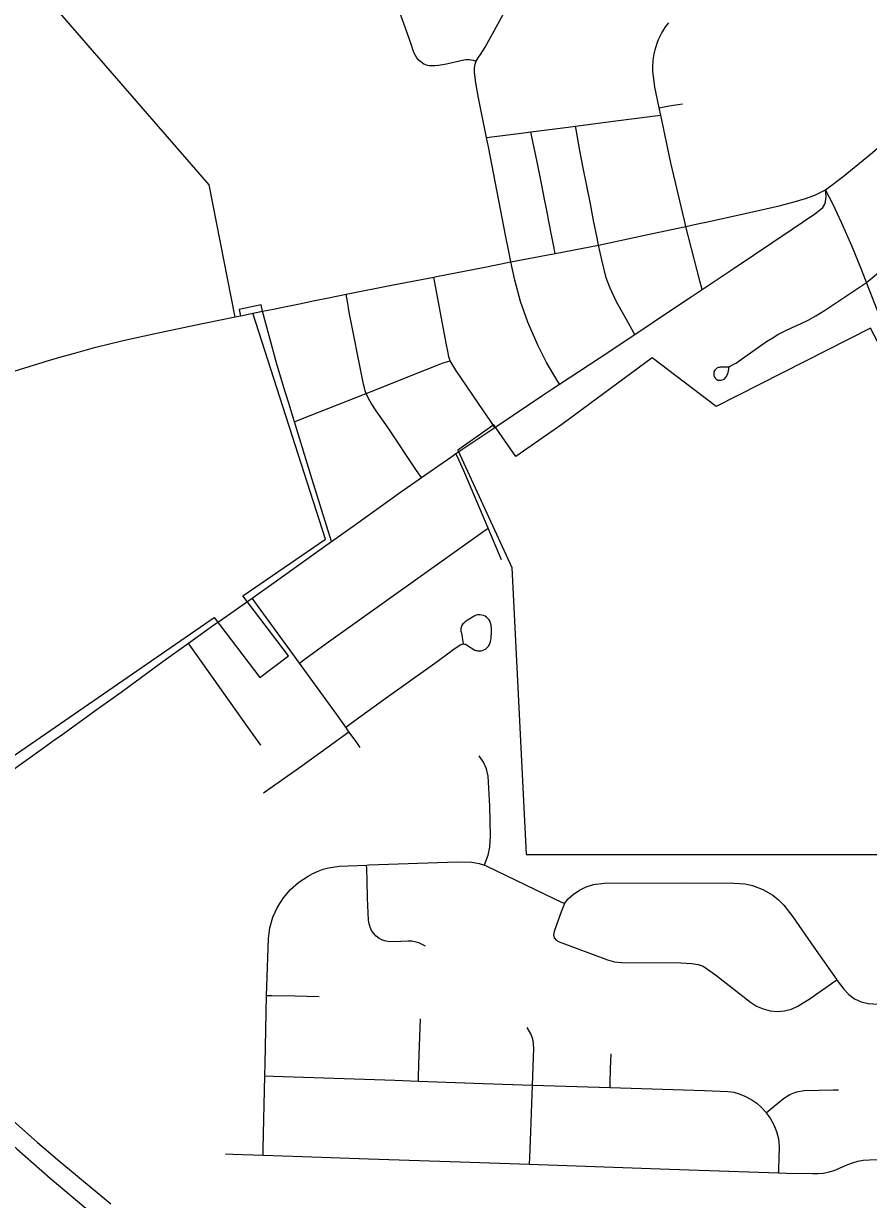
# Model space of a CAD drawing. Extents: x 1597222 to 1925846, y 496284 to 911751.
# Drawn here: x 1698562 to 1702328, y 555136 to 560378 of the extents above; entities that cross this region are included whole.
import ezdxf

# ---------------------------------------------------------------- set-up
doc = ezdxf.new("R2010")
doc.units = 0
for name, color, linetype in [('GM_X_City_Street', 7, 'Continuous'), ('GM_X_Corporation', 7, 'Continuous'), ('GM_X_State_Route', 7, 'Continuous'), ('GM_X_Township_Road', 7, 'Continuous'), ('GM_X_US_Route', 7, 'Continuous')]:
    doc.layers.add(name, color=color, linetype=linetype)

msp = doc.modelspace()

# ---------------------------------------------------------------- linework, layer by layer
at = {"layer": 'GM_X_City_Street'}
for points in [[(1700579.9, 560210.9), (1700588.7, 560226), (1700598.8, 560240.8), (1700618.9, 560273.4), (1700709, 560435.3), (1700839.4, 560662.3), (1700866.8, 560708.1), (1700897.6, 560756.2), (1700926.3, 560801), (1701098.1, 561059.9), (1701114.3, 561087.7), (1701123.3, 561108.8)], [(1700320.5, 560218.3), (1700314, 560225.8), (1700308, 560235.2), (1700302.3, 560246.3), (1700298, 560257.3), (1700290.3, 560281.1), (1700263.9, 560357.8), (1700226.1, 560464.8), (1700214.3, 560511.3), (1700212, 560526.7), (1700211.4, 560533.9), (1700211.4, 560542.5), (1700212, 560551), (1700216.4, 560568.1)], [(1701394.3, 560003), (1701375.6, 560094.9), (1701368.9, 560144.1), (1701366.7, 560164.3), (1701366.2, 560186.9), (1701367.9, 560210.6), (1701370.1, 560225.3), (1701372.8, 560243.5), (1701376.3, 560260.9), (1701380.8, 560275.9), (1701385.9, 560291.4), (1701392.2, 560307.2), (1701406.6, 560337.2), (1701424.1, 560365.6), (1701437.3, 560381.8)], [(1700320.5, 560218.3), (1700338, 560203.9), (1700345.7, 560198.9), (1700353.1, 560195.6), (1700360.5, 560193.3), (1700369, 560191.8), (1700377.5, 560191), (1700395.5, 560191.2), (1700411.1, 560192.6), (1700447.4, 560199), (1700524.1, 560215.9), (1700532.4, 560217.2), (1700541.1, 560218.1), (1700548.9, 560218.1), (1700557.4, 560216.8), (1700566.3, 560214.4), (1700579.9, 560210.9)], [(1700625.4, 559870.5), (1700605.1, 559973.1), (1700589.8, 560047.7), (1700583.2, 560080.4), (1700578.9, 560104.9), (1700576.6, 560124.8), (1700572.4, 560160.7), (1700571.8, 560180.6), (1700574.5, 560197.4), (1700579.9, 560210.9)], [(1701394.3, 560003), (1701440, 560011.1), (1701458.6, 560014.1), (1701478.9, 560017.3), (1701498.4, 560020.3)], [(1701401.6, 559969.1), (1701394.3, 560003)], [(1700823.4, 559895.1), (1700988.9, 559916.4), (1701022.1, 559920.7)], [(1701022.1, 559920.7), (1701201.9, 559944.2), (1701365.8, 559964.7), (1701401.6, 559969.1)], [(1701125, 559390.8), (1701118.4, 559422.9), (1701102.7, 559499.6), (1701088.2, 559573.7), (1701055.2, 559741.7), (1701041.2, 559812.6), (1701030.5, 559870.9), (1701024.7, 559905.2), (1701022.1, 559920.7)], [(1701514.4, 559473.5), (1701508.2, 559500.1), (1701447.4, 559757.1), (1701401.6, 559969.1)], [(1700625.4, 559870.5), (1700660.9, 559874.9), (1700792.2, 559891.4), (1700823.4, 559895.1)], [(1700734.3, 559315.1), (1700723.1, 559370), (1700711.4, 559426.9), (1700633.6, 559828.7), (1700625.4, 559870.5)], [(1700930.9, 559353.2), (1700923.5, 559391.2), (1700920.4, 559406.6), (1700916.1, 559429), (1700910.6, 559456.8), (1700908.3, 559468.4), (1700901.7, 559502.5), (1700896.5, 559529.2), (1700889, 559567.5), (1700885, 559587.9), (1700868.5, 559672), (1700850.2, 559769.4), (1700828.9, 559866), (1700823.4, 559895.1)], [(1701586.1, 559192.4), (1701576.3, 559230.4), (1701564.2, 559277.3), (1701514.4, 559473.5)], [(1702319.5, 559223.2), (1702353.6, 559252.6), (1702504.3, 559382.6), (1702610.4, 559473.8)], [(1701286.1, 558992.6), (1701284.1, 558996.1), (1701248.7, 559058.1), (1701224.8, 559100.8), (1701204, 559138.2), (1701176.2, 559198), (1701159.3, 559244.6), (1701139.3, 559324.5), (1701125, 559390.8)], [(1700950.4, 558770.6), (1700938.7, 558790.5), (1700893, 558867.7), (1700872, 558908.4), (1700855.4, 558940.8), (1700810.2, 559046.5), (1700776.7, 559139.1), (1700751.1, 559234.3), (1700734.3, 559315.1)], [(1700463.2, 558874.5), (1700457.5, 558892.3), (1700452.5, 558918), (1700445.5, 558953.5), (1700394.6, 559223.4), (1700389.8, 559248.2)], [(1701706.2, 558846.9), (1701698.7, 558846.1), (1701693.6, 558845.6), (1701687.8, 558845.7), (1701671, 558846.2), (1701666.5, 558845.8), (1701662, 558845.3), (1701658.5, 558844.3), (1701654.7, 558842.9), (1701651.4, 558841.1), (1701648.2, 558838.9), (1701643.1, 558833.2), (1701639.2, 558825.5), (1701638.2, 558821.7), (1701637.8, 558817.2), (1701638.1, 558812.1), (1701639.1, 558806.9), (1701641.2, 558801.6), (1701646.3, 558795.4), (1701649, 558792.9), (1701652.4, 558790.6), (1701656.6, 558788.8), (1701660.4, 558787.9), (1701667.4, 558787.7), (1701671.7, 558788.1), (1701675.9, 558789.1), (1701679.9, 558790.9), (1701683.5, 558792.8), (1701687.6, 558796.1), (1701692.3, 558801.1), (1701694.6, 558804.3), (1701698.5, 558811.7), (1701700.4, 558816.6), (1701702.3, 558823.2), (1701704, 558829.7), (1701705.2, 558837.9), (1701706, 558843.2), (1701706.9, 558845.7), (1701707.8, 558847.3), (1701709.1, 558848.7), (1701711, 558850.1), (1701728.2, 558859.6), (1701739.5, 558865.8), (1701750.9, 558873.9), (1701873, 558960.5), (1701898.1, 558975.5), (1701924.5, 558991.7), (1701953.5, 559006), (1701987.7, 559022.7), (1702025.3, 559039.6), (1702058.9, 559055.3), (1702092.9, 559074.8), (1702132.1, 559098.5), (1702319.5, 559223.2)], [(1700088.9, 558728.4), (1700085, 558740.9), (1700081.3, 558754.4), (1700077.6, 558771), (1700074.5, 558785.4), (1700013.7, 559091.2), (1700005.2, 559139.3), (1699999.5, 559171.5)], [(1699728.5, 558736.6), (1699690.9, 558858.9), (1699626.5, 559095.3)], [(1700088.9, 558728.4), (1700115.9, 558738.5), (1700296.8, 558811.4), (1700417.5, 558859.6), (1700432.8, 558865.1), (1700463.2, 558874.5)], [(1700662.9, 558577.9), (1700644.4, 558604.7), (1700589, 558684.9), (1700488.3, 558832.7), (1700463.2, 558874.5)], [(1699744.9, 558681.8), (1699728.5, 558736.6)], [(1699769.5, 558603.1), (1699798.2, 558614.4), (1700088.9, 558728.4)], [(1700334.9, 558353.9), (1700313.8, 558385.5), (1700187.3, 558575.1), (1700133.7, 558651.5), (1700111.3, 558685.8), (1700099.1, 558706.4), (1700088.9, 558728.4)], [(1699769.5, 558603.1), (1699757.8, 558641), (1699744.9, 558681.8)], [(1699934.6, 558069.6), (1699848.5, 558345.5), (1699769.5, 558603.1)], [(1700632.2, 558128.5), (1700523.6, 558384.5), (1700503.1, 558429.8), (1700489, 558460.9)], [(1699791.7, 557526.6), (1699816.9, 557545.2), (1699909.9, 557613.6), (1700608.5, 558111.6), (1700632.2, 558128.5)], [(1700691.8, 557987.8), (1700632.2, 558128.5)], [(1699997.6, 557241.7), (1700021.8, 557259.2), (1700168.2, 557364.7), (1700395.1, 557526.7), (1700467.1, 557579.8), (1700481.4, 557590.5), (1700497.4, 557601.1), (1700508.5, 557608.1), (1700512.5, 557610.2), (1700515.5, 557611.4), (1700518, 557612), (1700520.8, 557612.2), (1700522.9, 557612.1), (1700527.6, 557611.6), (1700529.8, 557611.2), (1700531.6, 557610.6), (1700535.8, 557608.5), (1700573.8, 557585.3), (1700577.3, 557583.8), (1700581, 557582.6), (1700584.8, 557581.7), (1700589.5, 557581.3), (1700592.7, 557581.3), (1700597, 557581.6), (1700601.5, 557582), (1700605.8, 557582.8), (1700613.4, 557585.6), (1700620.6, 557589.6), (1700627.4, 557594.9), (1700630.3, 557598), (1700633.8, 557602.3), (1700636.8, 557607.1), (1700640.7, 557615), (1700642, 557618.5), (1700643.6, 557623.7), (1700644.8, 557629.1), (1700645.8, 557635.5), (1700646.4, 557640.6), (1700647.2, 557663.4), (1700647, 557680.4), (1700645.5, 557696.2), (1700643.5, 557704.4), (1700641.1, 557711.9), (1700637.1, 557719.3), (1700634.3, 557723.1), (1700630.1, 557727.6), (1700625.7, 557731.1), (1700619.2, 557735.4), (1700611.6, 557738.7), (1700603.8, 557741.1), (1700595.7, 557742), (1700591.3, 557742.3), (1700585.6, 557741.7), (1700579.8, 557740.1), (1700570.9, 557736.4), (1700562.8, 557732), (1700543.5, 557719.4), (1700530.4, 557710.6), (1700524, 557705.6), (1700520.1, 557701.8), (1700516.2, 557696.8), (1700513.9, 557692.7), (1700511.6, 557685.1), (1700510.8, 557680.6), (1700510.6, 557677.3), (1700510.7, 557673.8), (1700511.4, 557669.3), (1700512.5, 557665.2), (1700513.6, 557661.5), (1700517.3, 557641.4), (1700520.7, 557614.1)], [(1699619.7, 557161), (1699563, 557239.9), (1699302.3, 557607.5), (1699296.4, 557615.8)], [(1699791.7, 557526.6), (1699760.6, 557569.6)], [(1699997.6, 557241.7), (1699957.5, 557297.8), (1699791.7, 557526.6)], [(1699631.1, 556948.5), (1699802.7, 557068.5), (1699985.1, 557201.3), (1700012.3, 557221.1)], [(1700012.3, 557221.1), (1699997.6, 557241.7)], [(1700062.5, 557150.5), (1700043.6, 557177.2), (1700012.3, 557221.1)], [(1700616.5, 556625.4), (1700621.5, 556639.6), (1700632.2, 556670.1), (1700639.6, 556706), (1700643.5, 556755.9), (1700639.5, 556889.4), (1700632.9, 557022.8), (1700625.9, 557055.1), (1700611.3, 557085.1), (1700593.2, 557113.1)], [(1699645.1, 556045), (1699646, 556085.1), (1699652.8, 556298.4), (1699659.3, 556347.2), (1699672.9, 556394.4), (1699693.5, 556439.2), (1699719.8, 556480.8), (1699751.8, 556518.1), (1699788.9, 556550.5), (1699830.1, 556577.4), (1699851.5, 556589.3), (1699874.3, 556598.8), (1699896.7, 556607.5), (1699921, 556614.4), (1699967.9, 556622.2), (1700090.8, 556626.7)], [(1700090.8, 556626.7), (1700101, 556627.1), (1700494.7, 556641.4), (1700560.2, 556638.9), (1700592.6, 556633.5), (1700616.5, 556625.4)], [(1700353.1, 556264.7), (1700323.9, 556279.6), (1700292.1, 556287), (1700275.7, 556287.8), (1700242.9, 556286), (1700193.6, 556284.5), (1700177.4, 556287), (1700161.9, 556292.2), (1700147.3, 556299.6), (1700133.8, 556309.1), (1700122.3, 556320.7), (1700113.2, 556334.4), (1700106.2, 556349.2), (1700101.7, 556365), (1700099.3, 556381.2), (1700094.8, 556479.6), (1700093, 556555), (1700091.3, 556611), (1700090.8, 556626.7)], [(1700616.5, 556625.4), (1700623.5, 556623), (1700931.7, 556474.3), (1700972.2, 556454.7)], [(1700972.2, 556454.7), (1700988.7, 556476.4), (1701012.1, 556495.3), (1701039.4, 556514.9), (1701069.5, 556530.1), (1701101.8, 556539.7), (1701151.6, 556545.8), (1701513.9, 556547), (1701727.9, 556545.4), (1701777.8, 556543), (1701810.6, 556535.6), (1701857.4, 556517.7), (1701900.8, 556492.6), (1701927.2, 556472), (1701951, 556448.4), (1701990.9, 556395.4), (1702084.9, 556260.2), (1702186.1, 556114.2)], [(1700972.2, 556454.7), (1700958.7, 556417.6), (1700926.4, 556330.1), (1700923.5, 556315.5), (1700926.6, 556302.2), (1700935.8, 556291.4), (1700948.9, 556283.7), (1701164.9, 556204.4), (1701195.9, 556195.6), (1701227.7, 556191.5), (1701490.9, 556190.5), (1701538.9, 556187.8), (1701569.3, 556182.6), (1701590.7, 556175.1), (1701606.3, 556165.8), (1701646.2, 556137.1), (1701801.3, 556015.2), (1701828.7, 555997.8), (1701857.9, 555984.9), (1701889.1, 555977.2), (1701921.2, 555973.9), (1701952.8, 555976), (1701984, 555984.1), (1702013.4, 555997), (1702068.3, 556032), (1702162.9, 556098), (1702186.1, 556114.2)], [(1702186.1, 556114.2), (1702187.9, 556111.6), (1702218.5, 556073.5), (1702241, 556050.1), (1702266.2, 556030.7), (1702295, 556017), (1702326, 556009.3), (1702374.4, 556006.2), (1702423.9, 556006.4), (1702459.2, 556006.5)], [(1699637.1, 555687.3), (1699638.1, 555740.5), (1699645.1, 556045)], [(1699645.1, 556045), (1699667.7, 556044.6), (1699772.9, 556043.1), (1699879.6, 556040.6)], [(1700321.9, 555663.6), (1700322.3, 555679.7), (1700323.9, 555738.4), (1700326.6, 555820.8), (1700330.3, 555941.1)], [(1700830.1, 555645.7), (1700836.2, 555810.7), (1700833.7, 555843.1), (1700829.5, 555858.8), (1700823.4, 555873.9), (1700806.8, 555901.9)], [(1701176.7, 555634.6), (1701177.1, 555655.8), (1701178.3, 555717.5), (1701180.6, 555784.8)], [(1699629.7, 555333.2), (1699630.3, 555363.2), (1699637.1, 555687.3)], [(1699637.1, 555687.3), (1699674.4, 555686), (1700215.9, 555667.4), (1700321.9, 555663.6)], [(1700321.9, 555663.6), (1700610.2, 555653.3), (1700830.1, 555645.7)], [(1700816.8, 555292.3), (1700818, 555322.6), (1700822.4, 555436.5), (1700830.1, 555645.7)], [(1700830.1, 555645.7), (1701176.7, 555634.6)], [(1701176.7, 555634.6), (1701597.2, 555621.1), (1701700.5, 555617.6), (1701728.3, 555613.3), (1701750.9, 555607.2), (1701776.9, 555596.8), (1701808.1, 555579.4), (1701829.9, 555565.5), (1701849.8, 555547.3), (1701869.8, 555525.6), (1701871.9, 555522.6)], [(1701871.9, 555522.6), (1701898.6, 555544.3), (1701949.5, 555585.7), (1701977.5, 555602.9), (1701992.2, 555609.8), (1702007.8, 555615.3), (1702040, 555621.4), (1702171.3, 555624.7), (1702193.6, 555624.6)], [(1701871.9, 555522.6), (1701889.6, 555498.5), (1701905.8, 555469.1), (1701918.1, 555438), (1701926.3, 555405.5), (1701929.4, 555372), (1701928.3, 555317.3), (1701927.1, 555275.6), (1701926.4, 555253.8)], [(1699461.3, 555339), (1699494, 555338.1), (1699629.7, 555333.2)], [(1699629.7, 555333.2), (1699804.7, 555326.9), (1700099.1, 555317), (1700508, 555303), (1700816.8, 555292.3)], [(1701926.4, 555253.8), (1701963.6, 555252.6), (1702079.2, 555251.8), (1702102.6, 555251.8), (1702126.9, 555253.2), (1702152.1, 555258.8), (1702174.5, 555265), (1702225.9, 555286.6), (1702252.8, 555297.8), (1702280.6, 555306.5), (1702304.9, 555310.9), (1702331.8, 555312.6), (1702447.3, 555313.5), (1702459.7, 555313.6)], [(1700816.8, 555292.3), (1701440.2, 555270.5), (1701926.4, 555253.8)]]:
    msp.add_lwpolyline(points, dxfattribs=at)
at = {"layer": 'GM_X_Corporation'}
msp.add_lwpolyline([(1698486.7, 557093.3), (1699411.9, 557730.2), (1699614.9, 557462.5), (1699742.4, 557559.2), (1699539.2, 557827.1), (1699907.1, 558079.7), (1699584, 559086.3), (1699626.3, 559095.4), (1699621, 559123.6), (1699523.2, 559102.8), (1699528.3, 559074.2), (1699504.4, 559069), (1699389.6, 559659.1), (1698722, 560427), (1699558.6, 561224.9), (1699352, 561349.2), (1699614.1, 561824.6), (1699416.9, 561917.6), (1699126.2, 562059.4), (1698985.2, 561818.7), (1698519.4, 562047), (1698660.1, 562293.3), (1698606.8, 562320.5), (1698463.1, 562073.2)], dxfattribs=at)
msp.add_lwpolyline([(1700738.4, 557953.6), (1700801.3, 556674.2), (1702414.2, 556674.3), (1702414.2, 556203.7), (1703241.5, 556916.4), (1703164, 556986.5), (1702594.8, 556993.6), (1702595.9, 556860.6), (1702634.2, 556727), (1702594.8, 556698.4), (1702594.8, 556739.5), (1702429.8, 556739.5), (1702429.8, 556857.7), (1702429.8, 556992.5), (1702412.4, 556992.5), (1702419.7, 558861), (1702337.5, 559020.1), (1701649.3, 558671), (1701363.2, 558887.5), (1700961.4, 558590.8), (1700756.4, 558447.7), (1700657.3, 558589.7), (1700498, 558476.2)], close=True, dxfattribs=at)
at = {"layer": 'GM_X_State_Route'}
for points in [[(1702319.5, 559223.2), (1702314.7, 559235.4), (1702297.4, 559281.1), (1702253.1, 559386.5), (1702207.9, 559491.8), (1702168.5, 559574.6), (1702136.4, 559636.5)], [(1702369.1, 559095), (1702319.5, 559223.2)]]:
    msp.add_lwpolyline(points, dxfattribs=at)
at = {"layer": 'GM_X_Township_Road'}
msp.add_lwpolyline([(1699760.6, 557569.6), (1699580.7, 557815.9)], dxfattribs=at)
at = {"layer": 'GM_X_US_Route'}
for points in [[(1702136.4, 559636.5), (1702215.3, 559695.8), (1702319.9, 559782.5), (1702336.2, 559795.9), (1702366.3, 559820.4), (1702389.6, 559838.8), (1702625.5, 560041.4), (1702753.2, 560151.2)], [(1701166.6, 559399.6), (1701344.1, 559437.3), (1701478.5, 559465.9), (1701514.4, 559473.5), (1701552, 559481.8), (1701631.6, 559499), (1701797.7, 559536), (1701929.1, 559565.1), (1701996.7, 559583.9), (1702047.8, 559598.2), (1702089.1, 559613.2), (1702136.4, 559636.5)], [(1701449.3, 559101.4), (1701537.1, 559159.9), (1701586.1, 559192.4), (1701728.7, 559287.3), (1701987.8, 559461.3), (1702089.3, 559530.3), (1702108.4, 559544.5), (1702124.6, 559558.4), (1702132.7, 559572.2), (1702136.2, 559583.8), (1702139.4, 559607.9), (1702136.4, 559636.5)], [(1699626.5, 559095.3), (1699675.9, 559105.5), (1699724.5, 559115.5), (1699791.5, 559129.3), (1699860.3, 559143.5), (1699920.3, 559155.8), (1699999.5, 559171.5), (1700209.3, 559213.1), (1700389.8, 559248.2), (1700402.1, 559250.6), (1700610.5, 559291), (1700734.3, 559315.1), (1700915, 559350.3), (1700930.9, 559353.2), (1701125, 559390.8), (1701166.6, 559399.6)], [(1699530.1, 559075.6), (1699551.2, 559079.8), (1699562.2, 559082.1), (1699586.2, 559086.9)], [(1699586.2, 559086.9), (1699626.5, 559095.3)], [(1700876.2, 558721.2), (1700921, 558751.2), (1700950.4, 558770.6), (1701126.8, 558886.6), (1701286.1, 558992.6), (1701449.3, 559101.4)], [(1698519.4, 558827.9), (1698611, 558857.1), (1698644.9, 558867.5), (1698657.8, 558871.4), (1698723.2, 558890.1), (1698784, 558907.1), (1698878.3, 558933.8), (1699005.1, 558964.9), (1699148.5, 558996.7), (1699324.1, 559033.5), (1699432.5, 559056), (1699504.3, 559071)], [(1699504.3, 559071), (1699530.1, 559075.6)], [(1699934.6, 558069.6), (1700041.9, 558144.6), (1700241.7, 558288.9), (1700334.9, 558353.9), (1700470.9, 558448.7), (1700489, 558460.9), (1700662.9, 558577.9), (1700675.4, 558586.3), (1700876.2, 558721.2)], [(1699580.7, 557815.9), (1699689.6, 557894), (1699899.2, 558043.6), (1699934.6, 558069.6)], [(1699430.5, 557711.2), (1699580.7, 557815.9)], [(1699171.9, 557525.9), (1699220.1, 557561.2), (1699296.4, 557615.8), (1699410.1, 557697.1), (1699430.5, 557711.2)], [(1698651, 557149.8), (1698699.9, 557184.7), (1698731.6, 557207.3), (1698890.5, 557321.9), (1698996.8, 557397.7), (1699171.9, 557525.9)], [(1697774.1, 556528.9), (1698033.1, 556710.7), (1698066.2, 556734.6), (1698412.6, 556979.9), (1698651, 557149.8)], [(1697597.6, 556276.2), (1697639.6, 556229.8), (1697796.5, 556062.3), (1697922.7, 555933.5), (1698062.7, 555795.3), (1698192.9, 555670.5), (1698348.7, 555525.1), (1698531.8, 555360.9), (1698679.7, 555231.1), (1698829.9, 555104.1), (1698969.4, 554989.8), (1699111.2, 554878.5), (1699202.5, 554809.6), (1699281.3, 554750.1), (1699444.3, 554630.6)], [(1698488.1, 555509.5), (1698623.3, 555389.9), (1698723.1, 555304.7), (1698950.2, 555116.1)]]:
    msp.add_lwpolyline(points, dxfattribs=at)

doc.saveas('drawing.dxf')
